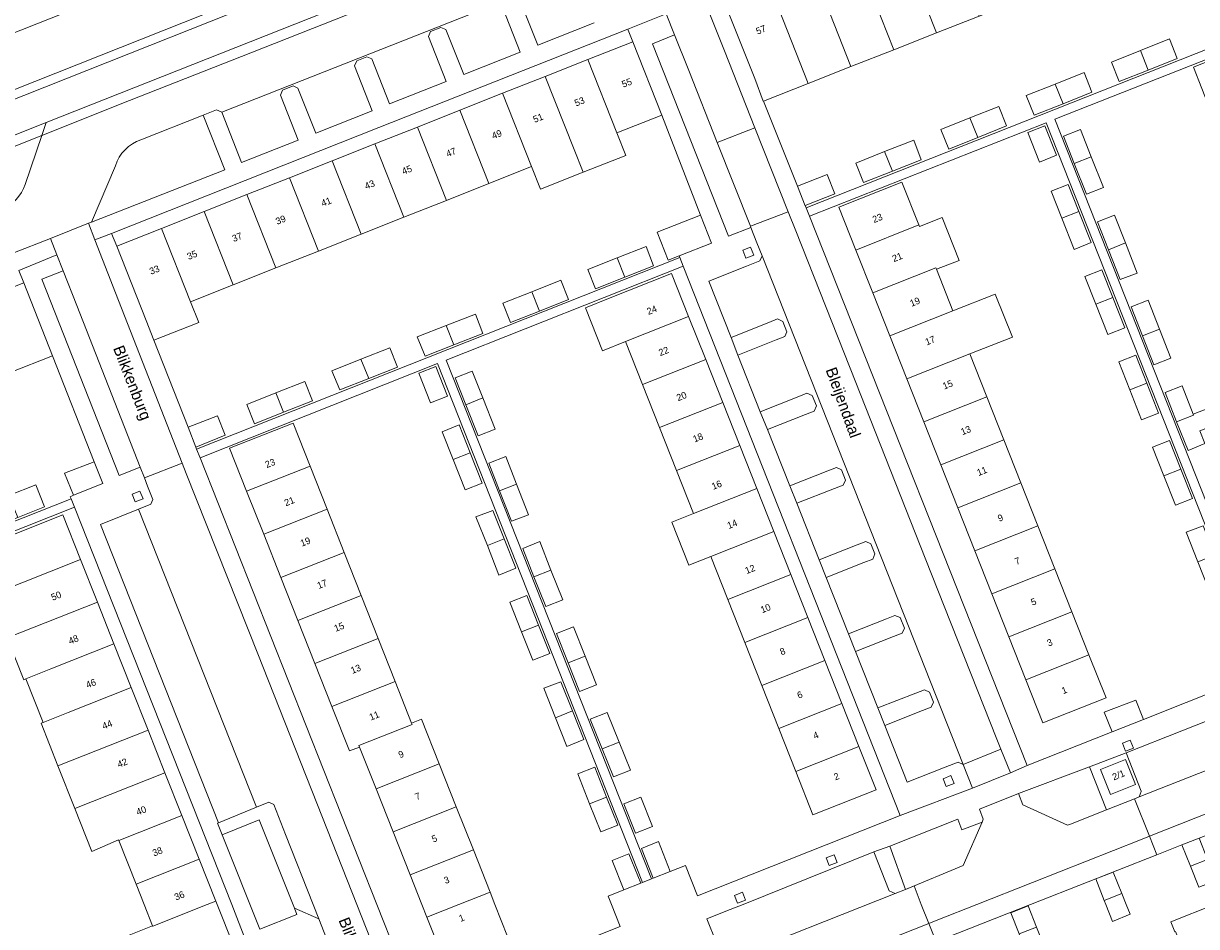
# Model space of a CAD drawing. Header units: metres. Extents: x 151448 to 154749, y 463108 to 465296.
# Tile 443 of 449: x 154552 to 154682, y 464998 to 465098. Entities that reach past the tile are written whole.
import ezdxf
from ezdxf.enums import TextEntityAlignment as Align

# ---------------------------------------------------------------- set-up
doc = ezdxf.new("R2010")
doc.units = ezdxf.units.M
for name, color, linetype, lineweight in [('B-PV-GK-BESCHOEIING-G', 253, 'Continuous', 9), ('B-PV-GR-BEPLANTING_CULTUUR_BODEMBEDEKKER-GV', 253, 'Continuous', 9), ('B-PV-GR-GROENVOORZIENING-GV', 253, 'Continuous', 9), ('B-PV-OG-BEBOUWING-GV', 1, 'Continuous', 9), ('B-PV-OG-BEBOUWING-T18', 2, 'Continuous', 9), ('B-PV-OG-TERREIN_BEGROEID-GV', 253, 'Continuous', 9), ('B-PV-OG-TERREIN_ERF-GV', 253, 'Continuous', 9), ('B-PV-OG-TERREIN_OEVER-GV', 253, 'Continuous', 9), ('B-PV-OG-TOPOGRAFIE-T18', 2, 'Continuous', 9), ('B-PV-OG-WATER_SLOOT-GV', 253, 'Continuous', 9), ('B-PV-VH-GESLOTENVERHARDING_ASFALT-GV', 253, 'Continuous', 9), ('B-PV-VH-OPENVERHARDING_BETONSTRAATSTEEN-GV', 253, 'Continuous', 9), ('B-PV-VH-OPENVERHARDING_TEGEL-GV', 253, 'Continuous', 9)]:
    doc.layers.add(name, color=color, linetype=linetype, lineweight=lineweight)
doc.styles.add('Drong', font='txt', dxfattribs={"height": 1.8})

msp = doc.modelspace()

# ---------------------------------------------------------------- linework, layer by layer
at = {"layer": 'B-PV-GK-BESCHOEIING-G', "flags": 128}
for points in [[(154441.755, 465076.484), (154466.86, 465081.74), (154473.62, 465077.95), (154476.35, 465070.89), (154481.17, 465068.7), (154481.38, 465069.399), (154620.34, 465124.41), (154638.89, 465132.04), (154643.77, 465134.75), (154651.51, 465137.02)], [(154610.001, 465112.99), (154470.82, 465057.736)]]:
    msp.add_lwpolyline(points, dxfattribs=at)
at = {"layer": 'B-PV-GR-BEPLANTING_CULTUUR_BODEMBEDEKKER-GV', "flags": 128}
for points in [[(154632.781, 465075.41), (154629.096, 465084.715), (154625.93, 465092.709), (154624.349, 465096.676), (154621.91, 465095.7), (154630.35, 465074.29), (154632.835, 465075.275)], [(154564.944, 465048.638), (154557.89, 465066.6), (154556.378, 465070.453), (154554, 465069.519), (154562.62, 465047.71)], [(154635.633, 465062.759), (154636.61, 465063.149), (154636.85, 465063.68), (154636.39, 465064.829), (154635.8, 465065.1), (154634.85, 465064.717), (154630.64, 465063.019), (154631.4, 465061.07)], [(154638.913, 465054.484), (154639.87, 465054.86), (154640.12, 465055.44), (154639.66, 465056.589), (154639.06, 465056.839), (154638.153, 465056.478), (154633.88, 465054.779), (154634.68, 465052.82)], [(154642.15, 465046.254), (154643.11, 465046.63), (154643.36, 465047.18), (154642.92, 465048.329), (154642.35, 465048.589), (154641.382, 465048.209), (154637.16, 465046.55), (154637.95, 465044.61)], [(154645.402, 465038.025), (154646.38, 465038.41), (154646.61, 465038.98), (154646.18, 465040.11), (154645.61, 465040.35), (154644.643, 465039.97), (154640.42, 465038.31), (154641.2, 465036.37)], [(154648.695, 465029.791), (154649.64, 465030.16), (154649.91, 465030.73), (154649.43, 465031.89), (154648.86, 465032.12), (154647.911, 465031.746), (154643.68, 465030.08), (154644.47, 465028.14)], [(154651.932, 465021.551), (154652.9, 465021.93), (154653.15, 465022.5), (154652.71, 465023.62), (154652.14, 465023.86), (154651.167, 465023.485), (154646.95, 465021.86), (154647.72, 465019.9)], [(154672.384, 465010.534), (154670.48, 465015.29), (154662.598, 465012.338), (154663.08, 465011.07), (154668.02, 465008.81), (154668.36, 465008.94)], [(154658.542, 465009.166), (154656.307, 465008.285), (154655.843, 465009.477), (154648.298, 465006.505), (154650.018, 465001.683), (154656.44, 465004.331)]]:
    msp.add_lwpolyline(points, close=True, dxfattribs=at)
for points in [[(154559.52, 465075.86), (154574.35, 465081.66), (154571.95, 465087.75), (154565.031, 465085.009)], [(154562.193, 465082.13), (154559.52, 465075.86)]]:
    msp.add_lwpolyline(points, dxfattribs=at)
at = {"layer": 'B-PV-GR-BEPLANTING_CULTUUR_BODEMBEDEKKER-GV'}
msp.add_lwpolyline([(154565.031, 465085.009, 0.2405097), (154562.193, 465082.13)], format="xyb", dxfattribs=at)
at = {"layer": 'B-PV-GR-GROENVOORZIENING-GV', "flags": 128}
for points in [[(154631.935, 465072.727), (154632.262, 465071.865), (154633.152, 465072.204), (154632.805, 465073.062)], [(154564.058, 465045.622), (154564.385, 465044.76), (154565.275, 465045.099), (154564.928, 465045.957)], [(154674.141, 465017.921), (154674.468, 465017.059), (154675.358, 465017.398), (154675.011, 465018.256)], [(154654.211, 465013.991), (154654.538, 465013.129), (154655.428, 465013.468), (154655.081, 465014.326)], [(154582.092, 464999.576), (154578.181, 465009.398), (154574.067, 465007.76), (154578.25, 464997.257), (154582.363, 464998.895)], [(154641.216, 465005.196), (154641.543, 465004.334), (154642.433, 465004.673), (154642.086, 465005.531)], [(154631.029, 465001.021), (154631.357, 465000.16), (154632.247, 465000.498), (154631.899, 465001.357)]]:
    msp.add_lwpolyline(points, close=True, dxfattribs=at)
at = {"layer": 'B-PV-OG-BEBOUWING-GV', "flags": 128}
for points in [[(154658.203, 465098.768), (154653.975, 465109.467), (154649.232, 465107.59), (154653.46, 465096.896)], [(154649.232, 465107.59), (154644.489, 465105.712), (154648.713, 465095.024), (154653.46, 465096.896)], [(154639.747, 465103.834), (154643.967, 465093.151), (154648.713, 465095.024), (154644.489, 465105.712)], [(154639.747, 465103.834), (154635.003, 465101.956), (154639.22, 465091.278), (154643.967, 465093.151)], [(154635.003, 465101.956), (154630.03, 465099.987), (154633.261, 465091.836), (154634.209, 465089.301), (154634.26, 465089.321), (154639.22, 465091.278)], [(154686.604, 465089.395), (154693.632, 465092.171), (154691.74, 465096.95), (154684.72, 465094.16), (154682.032, 465093.097), (154683.916, 465088.332)], [(154614.728, 465093.938), (154617.949, 465085.796), (154622.925, 465087.767), (154619.711, 465095.911)], [(154677.021, 465092.772), (154680.24, 465094.05), (154679.39, 465096.23), (154676.154, 465094.943)], [(154677.021, 465092.772), (154676.154, 465094.943), (154672.93, 465093.66), (154673.79, 465091.49)], [(154614.728, 465093.938), (154609.988, 465092.061), (154613.211, 465083.919), (154614.206, 465081.405), (154618.945, 465083.282), (154617.949, 465085.796)], [(154605.239, 465090.181), (154608.462, 465082.038), (154609.457, 465079.525), (154614.206, 465081.405), (154613.211, 465083.919), (154609.988, 465092.061)], [(154667.538, 465089.024), (154670.76, 465090.3), (154669.9, 465092.48), (154666.677, 465091.204)], [(154603.724, 465080.161), (154608.462, 465082.038), (154605.239, 465090.181), (154600.5, 465088.305)], [(154667.538, 465089.024), (154666.677, 465091.204), (154663.46, 465089.93), (154664.32, 465087.75)], [(154595.76, 465086.428), (154598.984, 465078.283), (154603.724, 465080.161), (154600.5, 465088.305)], [(154657.184, 465087.443), (154658.057, 465085.275), (154661.25, 465086.55), (154660.41, 465088.73)], [(154598.984, 465078.283), (154595.76, 465086.428), (154591.02, 465084.551), (154594.246, 465076.406)], [(154657.184, 465087.443), (154653.97, 465086.16), (154654.84, 465083.99), (154658.057, 465085.275)], [(154664.93, 465082.54), (154666.82, 465083.29), (154665.52, 465086.579), (154663.63, 465085.829)], [(154647.708, 465083.702), (154648.574, 465081.526), (154651.77, 465082.79), (154650.94, 465084.98)], [(154668.797, 465082.362), (154670.685, 465083.108), (154669.48, 465086.16), (154667.59, 465085.41)], [(154586.28, 465082.675), (154589.506, 465074.528), (154594.246, 465076.406), (154591.02, 465084.551)], [(154647.708, 465083.702), (154644.49, 465082.43), (154645.35, 465080.25), (154648.574, 465081.526)], [(154589.506, 465074.528), (154586.28, 465082.675), (154581.54, 465080.798), (154584.768, 465072.651)], [(154670.685, 465083.108), (154668.797, 465082.362), (154670.14, 465078.97), (154672.03, 465079.7)], [(154638.887, 465077.693), (154642.17, 465078.99), (154641.31, 465081.17), (154638.023, 465079.863), (154638.88, 465077.69)], [(154584.768, 465072.651), (154581.54, 465080.798), (154576.801, 465078.922), (154580.028, 465070.774)], [(154644.491, 465072.763), (154651.51, 465075.543), (154649.62, 465080.32), (154642.6, 465077.54)], [(154669.288, 465077.056), (154668.11, 465080.04), (154666.22, 465079.29), (154667.397, 465076.307)], [(154576.801, 465078.922), (154572.062, 465077.045), (154575.29, 465068.897), (154580.028, 465070.774)], [(154575.29, 465068.897), (154572.062, 465077.045), (154567.322, 465075.168), (154570.551, 465067.019)], [(154627.231, 465076.621), (154622.431, 465074.728), (154623.646, 465071.645), (154624.86, 465072.124), (154628.447, 465073.538)], [(154651.51, 465075.543), (154644.491, 465072.763), (154646.382, 465067.985), (154653.402, 465070.765), (154653.462, 465070.614), (154655.982, 465071.604), (154654.091, 465076.388), (154651.574, 465075.382)], [(154667.397, 465076.307), (154668.77, 465072.829), (154670.66, 465073.579), (154669.288, 465077.056)], [(154674.483, 465073.543), (154673.26, 465076.649), (154671.37, 465075.91), (154672.597, 465072.798)], [(154562.343, 465073.197), (154565.617, 465064.933), (154566.484, 465062.744), (154571.464, 465064.715), (154570.551, 465067.019), (154567.322, 465075.168)], [(154672.597, 465072.798), (154673.91, 465069.47), (154675.8, 465070.2), (154674.483, 465073.543)], [(154617.959, 465071.881), (154614.73, 465070.61), (154615.57, 465068.459), (154618.809, 465069.733)], [(154617.959, 465071.881), (154618.809, 465069.733), (154622.03, 465071), (154621.18, 465073.149)], [(154653.462, 465070.614), (154653.402, 465070.765), (154646.382, 465067.985), (154648.272, 465063.208), (154655.293, 465065.988)], [(154671.184, 465066.754), (154673.071, 465067.501), (154671.86, 465070.56), (154669.97, 465069.829)], [(154609.324, 465065.977), (154612.55, 465067.25), (154611.7, 465069.399), (154608.477, 465068.125)], [(154618.904, 465062.588), (154625.923, 465065.368), (154624.03, 465070.149), (154617.01, 465067.37), (154614.439, 465066.352), (154616.333, 465061.57)], [(154547.285, 465067.261), (154550.501, 465059.127), (154555.213, 465060.99), (154552.007, 465069.13)], [(154609.324, 465065.977), (154608.477, 465068.125), (154605.25, 465066.85), (154606.11, 465064.709)], [(154655.293, 465065.988), (154648.272, 465063.208), (154650.163, 465058.43), (154657.184, 465061.21), (154661.907, 465063.08), (154660.012, 465067.857)], [(154671.184, 465066.754), (154672.52, 465063.37), (154674.41, 465064.12), (154673.071, 465067.501)], [(154678.262, 465063.975), (154677, 465067.18), (154675.11, 465066.44), (154676.376, 465063.23)], [(154599.835, 465062.228), (154603.05, 465063.49), (154602.21, 465065.64), (154598.97, 465064.366)], [(154620.796, 465057.809), (154627.816, 465060.588), (154625.923, 465065.368), (154618.904, 465062.588)], [(154599.835, 465062.228), (154598.97, 465064.366), (154595.75, 465063.1), (154596.63, 465060.97)], [(154676.376, 465063.23), (154677.65, 465060), (154679.54, 465060.73), (154678.262, 465063.975)], [(154590.37, 465058.481), (154593.57, 465059.75), (154592.72, 465061.899), (154589.486, 465060.615)], [(154589.486, 465060.615), (154586.27, 465059.339), (154587.14, 465057.2), (154590.37, 465058.481)], [(154627.816, 465060.588), (154620.796, 465057.809), (154622.69, 465053.028), (154629.71, 465055.807)], [(154659.075, 465056.433), (154657.184, 465061.21), (154650.163, 465058.43), (154652.054, 465053.653)], [(154674.964, 465057.2), (154676.854, 465057.949), (154675.62, 465061.07), (154673.73, 465060.32)], [(154599.13, 465056.51), (154597.83, 465059.8), (154595.94, 465059.07), (154597.24, 465055.76)], [(154601.155, 465055.563), (154603.042, 465056.31), (154601.86, 465059.31), (154599.97, 465058.56)], [(154580.035, 465056.869), (154580.885, 465054.723), (154584.11, 465056), (154583.26, 465058.149)], [(154674.964, 465057.2), (154676.28, 465053.87), (154678.17, 465054.62), (154676.854, 465057.949)], [(154680.172, 465053.669), (154682.061, 465054.415), (154682.016, 465054.528), (154680.77, 465057.67), (154678.88, 465056.92)], [(154580.035, 465056.869), (154576.81, 465055.589), (154577.67, 465053.45), (154580.885, 465054.723)], [(154603.042, 465056.31), (154601.155, 465055.563), (154602.52, 465052.11), (154604.41, 465052.839)], [(154660.966, 465051.656), (154659.075, 465056.433), (154652.054, 465053.653), (154653.945, 465048.875)], [(154629.71, 465055.807), (154622.69, 465053.028), (154624.583, 465048.248), (154631.603, 465051.027)], [(154682.016, 465054.528), (154682.061, 465054.415), (154680.172, 465053.669), (154681.44, 465050.48), (154683.32, 465051.24), (154682.751, 465052.675), (154683.597, 465052.982), (154684.651, 465052.685), (154686.57, 465053.468), (154685.642, 465055.908)], [(154570.289, 465053.049), (154571.12, 465050.86), (154574.41, 465052.18), (154573.55, 465054.32)], [(154576.785, 465045.944), (154583.832, 465048.723), (154581.94, 465053.51), (154574.89, 465050.73)], [(154599.74, 465049.463), (154601.629, 465050.208), (154600.4, 465053.31), (154598.52, 465052.55)], [(154631.603, 465051.027), (154624.583, 465048.248), (154626.476, 465043.467), (154633.496, 465046.246)], [(154655.836, 465044.098), (154662.857, 465046.878), (154660.966, 465051.656), (154653.945, 465048.875)], [(154678.741, 465047.644), (154680.63, 465048.392), (154679.37, 465051.589), (154677.48, 465050.839)], [(154601.629, 465050.208), (154599.74, 465049.463), (154601.07, 465046.1), (154602.96, 465046.85)], [(154606.793, 465046.735), (154605.61, 465049.81), (154603.72, 465049.079), (154604.909, 465045.989)], [(154559.85, 465049.23), (154556.54, 465047.96), (154557.52, 465045.5), (154560.8, 465046.8)], [(154583.832, 465048.723), (154576.785, 465045.944), (154578.681, 465041.158), (154585.725, 465043.936)], [(154680.63, 465048.392), (154678.741, 465047.644), (154680.03, 465044.38), (154681.92, 465045.12)], [(154550.362, 465045.487), (154551.33, 465043.04), (154554.31, 465044.22), (154553.36, 465046.67)], [(154606.793, 465046.735), (154604.909, 465045.989), (154606.21, 465042.61), (154608.1, 465043.34)], [(154628.369, 465038.687), (154635.389, 465041.466), (154633.496, 465046.246), (154626.476, 465043.467), (154624.055, 465042.508), (154625.948, 465037.728)], [(154662.857, 465046.878), (154655.836, 465044.098), (154657.727, 465039.32), (154664.748, 465042.101)], [(154548.492, 465034.473), (154558.307, 465038.365), (154556.34, 465043.33), (154549.331, 465040.546), (154546.526, 465039.459)], [(154585.725, 465043.936), (154578.681, 465041.158), (154580.576, 465036.372), (154587.618, 465039.148)], [(154605.43, 465040.638), (154604.17, 465043.82), (154602.28, 465043.09), (154603.542, 465039.894)], [(154657.727, 465039.32), (154659.617, 465034.543), (154666.639, 465037.323), (154664.748, 465042.101)], [(154682.518, 465038.087), (154684.405, 465038.834), (154683.11, 465042.11), (154681.22, 465041.38)], [(154603.542, 465039.894), (154604.83, 465036.63), (154606.72, 465037.38), (154605.43, 465040.638)], [(154635.389, 465041.466), (154628.369, 465038.687), (154630.263, 465033.906), (154637.283, 465036.685)], [(154610.615, 465037.187), (154609.37, 465040.34), (154607.48, 465039.59), (154608.724, 465036.439)], [(154558.307, 465038.365), (154548.492, 465034.473), (154550.308, 465029.864), (154550.119, 465029.783), (154550.174, 465029.642), (154560.189, 465033.614)], [(154582.471, 465031.586), (154589.51, 465034.361), (154587.618, 465039.148), (154580.576, 465036.372)], [(154608.724, 465036.439), (154610.03, 465033.13), (154611.92, 465033.88), (154610.615, 465037.187)], [(154632.156, 465029.126), (154639.176, 465031.905), (154637.283, 465036.685), (154630.263, 465033.906)], [(154666.639, 465037.323), (154659.617, 465034.543), (154661.508, 465029.765), (154668.53, 465032.546)], [(154584.367, 465026.8), (154591.402, 465029.574), (154589.51, 465034.361), (154582.471, 465031.586)], [(154609.224, 465031.07), (154607.92, 465034.36), (154606.04, 465033.6), (154607.335, 465030.325)], [(154552.232, 465025.08), (154555.02, 465026.186), (154562.03, 465028.966), (154560.189, 465033.614), (154550.174, 465029.642), (154552.017, 465024.995)], [(154639.176, 465031.905), (154632.156, 465029.126), (154634.049, 465024.345), (154641.069, 465027.124)], [(154663.399, 465024.988), (154670.421, 465027.769), (154668.53, 465032.546), (154661.508, 465029.765)], [(154607.335, 465030.325), (154608.59, 465027.15), (154610.48, 465027.9), (154609.224, 465031.07)], [(154614.401, 465027.626), (154613.12, 465030.87), (154611.23, 465030.12), (154612.512, 465026.878)], [(154562.03, 465028.966), (154555.02, 465026.186), (154552.232, 465025.08), (154554.147, 465020.245), (154556.936, 465021.35), (154563.943, 465024.137)], [(154584.367, 465026.8), (154586.262, 465022.013), (154593.295, 465024.787), (154591.402, 465029.574)], [(154612.512, 465026.878), (154613.78, 465023.67), (154615.67, 465024.41), (154614.401, 465027.626)], [(154670.421, 465027.769), (154663.399, 465024.988), (154665.29, 465020.21), (154672.32, 465022.97)], [(154641.069, 465027.124), (154634.049, 465024.345), (154635.942, 465019.565), (154642.962, 465022.344)], [(154555.803, 465015.413), (154565.822, 465019.395), (154563.943, 465024.137), (154556.936, 465021.35), (154554.147, 465020.245), (154553.924, 465020.157)], [(154595.12, 465020.17), (154593.295, 465024.787), (154586.262, 465022.013), (154588.22, 465017.07), (154589.33, 465017.51), (154589.27, 465017.662), (154595.186, 465020.002)], [(154613.01, 465021.519), (154611.73, 465024.76), (154609.83, 465024.04), (154611.12, 465020.771)], [(154637.835, 465014.784), (154644.856, 465017.563), (154642.962, 465022.344), (154635.942, 465019.565)], [(154676.493, 465020.575), (154675.638, 465022.7), (154672.13, 465021.373), (154672.998, 465019.215)], [(154611.12, 465020.771), (154612.38, 465017.58), (154614.27, 465018.33), (154613.01, 465021.519)], [(154616.3, 465017.319), (154618.189, 465018.067), (154616.88, 465021.36), (154614.99, 465020.61)], [(154591.165, 465012.875), (154598.199, 465015.658), (154596.24, 465020.61), (154595.12, 465020.17), (154595.186, 465020.002), (154589.27, 465017.662), (154589.33, 465017.51)], [(154557.68, 465010.672), (154567.7, 465014.654), (154565.822, 465019.395), (154555.803, 465015.413)], [(154618.189, 465018.067), (154616.3, 465017.319), (154617.55, 465014.18), (154619.44, 465014.92)], [(154644.856, 465017.563), (154637.835, 465014.784), (154639.736, 465009.985), (154646.756, 465012.764)], [(154674.48, 465016.12), (154671.69, 465015.01), (154672.8, 465012.22), (154675.59, 465013.33)], [(154567.7, 465014.654), (154557.68, 465010.672), (154559.575, 465005.889), (154562.542, 465007.2), (154562.571, 465007.127), (154569.585, 465009.894)], [(154593.059, 465008.088), (154600.092, 465010.87), (154598.199, 465015.658), (154591.165, 465012.875)], [(154616.807, 465011.943), (154615.48, 465015.28), (154613.59, 465014.54), (154614.917, 465011.196)], [(154614.917, 465011.196), (154616.15, 465008.09), (154618.04, 465008.84), (154616.807, 465011.943)], [(154618.71, 465011.2), (154620.02, 465007.92), (154621.91, 465008.67), (154620.6, 465011.95)], [(154594.954, 465003.301), (154601.986, 465006.082), (154600.092, 465010.87), (154593.059, 465008.088)], [(154571.514, 465005.027), (154569.585, 465009.894), (154562.571, 465007.127), (154564.504, 465002.247)], [(154621.99, 465002.94), (154623.87, 465003.67), (154622.57, 465006.99), (154620.68, 465006.24)], [(154682.66, 465007.37), (154680.747, 465006.626), (154681.703, 465004.252), (154683.613, 465005.008)], [(154596.819, 464998.588), (154600.389, 465000), (154603.85, 465001.369), (154601.986, 465006.082), (154594.954, 465003.301), (154596.261, 465000)], [(154620.6, 465002.37), (154619.289, 465005.648), (154617.416, 465004.896), (154618.73, 465001.62)], [(154573.354, 465000.382), (154571.514, 465005.027), (154564.504, 465002.247), (154565.394, 465000), (154566.332, 464997.632), (154566.343, 464997.604), (154572.39, 465000)], [(154681.703, 465004.252), (154682.642, 465001.921), (154684.56, 465002.66), (154683.613, 465005.008)], [(154674.061, 465001.227), (154673.1, 465003.58), (154671.2, 465002.84), (154672.123, 465000.46)], [(154575.305, 464995.455), (154573.505, 465000), (154573.354, 465000.382), (154572.39, 465000), (154566.343, 464997.604), (154566.332, 464997.632), (154562.608, 464996.157), (154564.508, 464991.363), (154564.572, 464991.202), (154564.752, 464991.273)], [(154603.85, 465001.369), (154600.389, 465000), (154596.819, 464998.588), (154598.77, 464993.66), (154605.8, 464996.44), (154604.392, 465000)], [(154674.061, 465001.227), (154672.123, 465000.46), (154672.301, 465000), (154673.03, 464998.12), (154675, 464998.93), (154674.563, 465000)], [(154662.66, 464996.745), (154664.586, 464997.5), (154663.65, 464999.84), (154661.74, 464999.09)], [(154684.677, 465000.118), (154684.38, 465000), (154679.53, 464998.08), (154679.97, 464996.97), (154680.06, 464997.006), (154683.284, 464988.867), (154683.705, 464987.804), (154688.591, 464989.742), (154687.736, 464991.905), (154687.893, 464991.967), (154684.723, 465000)]]:
    msp.add_lwpolyline(points, close=True, dxfattribs=at)
at = {"layer": 'B-PV-OG-TERREIN_BEGROEID-GV', "flags": 128}
for points in [[(154665.304, 465131.925), (154630.196, 465117.103), (154624.22, 465114.58), (154611.369, 465109.485), (154554.505, 465086.939), (154554.01, 465085.48), (154563.75, 465089.37), (154577.24, 465094.69), (154586.723, 465098.433)], [(154552.171, 465080.06), (154554.01, 465085.48), (154544.04, 465081.51), (154546.07, 465076.399), (154546.66, 465076.16), (154547.84, 465076.63), (154549.008, 465077.08), (154549.501, 465077.27)]]:
    msp.add_lwpolyline(points, dxfattribs=at)
msp.add_lwpolyline([(154543.601, 465082.616), (154544.04, 465081.51), (154554.01, 465085.48), (154554.505, 465086.939)], close=True, dxfattribs=at)
at = {"layer": 'B-PV-OG-TERREIN_BEGROEID-GV'}
msp.add_lwpolyline([(154549.501, 465077.27, 0.2252706), (154552.171, 465080.06)], format="xyb", dxfattribs=at)
at = {"layer": 'B-PV-OG-TERREIN_ERF-GV', "flags": 128}
for points in [[(154685.663, 465112.573), (154680.919, 465110.696), (154680.871, 465110.677), (154681.912, 465108.205), (154677.073, 465106.34), (154676.139, 465108.805), (154671.431, 465106.941), (154666.687, 465105.064), (154661.941, 465103.186), (154662.968, 465100.648), (154658.203, 465098.768), (154653.46, 465096.896), (154648.713, 465095.024), (154643.967, 465093.151), (154639.22, 465091.278), (154634.26, 465089.321), (154638.023, 465079.863), (154641.31, 465081.17), (154642.17, 465078.99), (154638.887, 465077.693), (154638.979, 465077.463), (154692.655, 465098.68)], [(154683.916, 465088.332), (154682.032, 465093.097), (154684.72, 465094.16)], [(154547.285, 465067.261), (154552.007, 465069.13), (154551.47, 465070.499)], [(154508.48, 465025.78), (154557.26, 465045.11), (154557.267, 465045.113), (154557.181, 465045.33), (154557.52, 465045.5), (154556.54, 465047.96), (154559.85, 465049.23), (154555.213, 465060.99), (154550.501, 465059.127)], [(154598.77, 464993.66), (154596.819, 464998.588), (154596.261, 465000), (154594.954, 465003.301), (154593.059, 465008.088), (154591.165, 465012.875), (154589.33, 465017.51), (154588.22, 465017.07), (154586.262, 465022.013), (154584.367, 465026.8), (154582.471, 465031.586), (154580.576, 465036.372), (154578.681, 465041.158), (154576.785, 465045.944), (154574.89, 465050.73), (154581.94, 465053.51), (154583.832, 465048.723), (154585.725, 465043.936), (154587.618, 465039.148), (154589.51, 465034.361), (154591.402, 465029.574), (154593.295, 465024.787), (154595.12, 465020.17), (154596.24, 465020.61), (154598.199, 465015.658), (154600.092, 465010.87), (154601.986, 465006.082), (154603.85, 465001.369), (154604.392, 465000), (154605.8, 464996.44)], [(154549.331, 465040.546), (154556.34, 465043.33), (154558.307, 465038.365), (154560.189, 465033.614), (154562.03, 465028.966), (154563.943, 465024.137), (154565.822, 465019.395), (154567.7, 465014.654), (154569.585, 465009.894), (154571.514, 465005.027), (154573.354, 465000.382), (154573.505, 465000), (154575.305, 464995.455), (154576.7, 464995.965), (154575.134, 465000), (154557.629, 465044.174), (154533.27, 465034.51)], [(154546.893, 465000), (154552.2, 464986.56), (154552.54, 464986.423), (154551.24, 464989.72), (154553.13, 464990.46), (154554.361, 464987.346), (154554.429, 464987.172), (154564.572, 464991.202), (154564.508, 464991.363), (154562.608, 464996.157), (154566.332, 464997.632), (154565.394, 465000), (154564.504, 465002.247), (154562.571, 465007.127), (154562.542, 465007.2), (154559.575, 465005.889), (154557.68, 465010.672), (154555.803, 465015.413), (154553.924, 465020.157), (154554.147, 465020.245), (154552.232, 465025.08), (154552.017, 465024.995), (154550.174, 465029.642)], [(154679.97, 464996.97), (154679.53, 464998.08), (154684.38, 465000), (154684.677, 465000.118), (154689.475, 465002.017), (154694.274, 465003.917), (154699.072, 465005.816), (154703.869, 465007.715), (154708.1, 465009.39), (154707.65, 465010.5), (154712.608, 465012.461), (154717.35, 465014.338), (154722.092, 465016.214), (154726.835, 465018.09), (154731.577, 465019.966), (154736.32, 465021.842), (154741.062, 465023.718), (154746.02, 465025.68), (154746.161, 465025.324)], [(154682.642, 465001.921), (154681.703, 465004.252), (154680.747, 465006.626), (154677.964, 465005.529), (154664.951, 465000.403), (154663.929, 465000), (154654.431, 464996.243)]]:
    msp.add_lwpolyline(points, dxfattribs=at)
for points in [[(154572.062, 465077.045), (154576.801, 465078.922), (154581.54, 465080.798), (154586.28, 465082.675), (154591.02, 465084.551), (154595.76, 465086.428), (154600.5, 465088.305), (154605.239, 465090.181), (154609.988, 465092.061), (154614.728, 465093.938), (154619.711, 465095.911), (154619.2, 465097.22), (154619.154, 465097.33), (154591.465, 465086.37), (154561.755, 465074.6), (154561.758, 465074.592), (154562.343, 465073.197), (154567.322, 465075.168)], [(154717.141, 465036.681), (154715.827, 465040.007), (154693.035, 465097.722), (154666.615, 465087.29), (154689.43, 465029.67), (154689.63, 465029.72), (154688.33, 465033.01), (154690.22, 465033.76), (154691.513, 465030.497), (154693.22, 465031.18), (154693.267, 465031.06), (154694.57, 465027.73), (154717.145, 465036.67)], [(154676.154, 465094.943), (154679.39, 465096.23), (154680.24, 465094.05), (154677.021, 465092.772), (154673.79, 465091.49), (154672.93, 465093.66)], [(154666.677, 465091.204), (154669.9, 465092.48), (154670.76, 465090.3), (154667.538, 465089.024), (154664.32, 465087.75), (154663.46, 465089.93)], [(154570.551, 465067.019), (154571.464, 465064.715), (154566.484, 465062.744), (154570.289, 465053.049), (154573.55, 465054.32), (154574.41, 465052.18), (154571.12, 465050.86), (154571.224, 465050.607), (154624.934, 465071.916), (154624.941, 465071.919), (154624.86, 465072.124), (154623.646, 465071.645), (154622.431, 465074.728), (154627.231, 465076.621), (154622.925, 465087.767), (154617.949, 465085.796), (154618.945, 465083.282), (154614.206, 465081.405), (154609.457, 465079.525), (154608.462, 465082.038), (154603.724, 465080.161), (154598.984, 465078.283), (154594.246, 465076.406), (154589.506, 465074.528), (154584.768, 465072.651), (154580.028, 465070.774), (154575.29, 465068.897)], [(154658.057, 465085.275), (154654.84, 465083.99), (154653.97, 465086.16), (154657.184, 465087.443), (154660.41, 465088.73), (154661.25, 465086.55)], [(154639.36, 465076.51), (154663.56, 465015.47), (154672.998, 465019.215), (154672.13, 465021.373), (154675.638, 465022.7), (154676.493, 465020.575), (154685.96, 465024.36), (154684.621, 465027.745), (154686.32, 465028.45), (154685.1, 465031.76), (154686.93, 465032.46), (154688.24, 465029.16), (154688.47, 465029.29), (154665.67, 465086.915)], [(154664.93, 465082.54), (154663.63, 465085.829), (154665.52, 465086.579), (154666.82, 465083.29)], [(154648.574, 465081.526), (154645.35, 465080.25), (154644.49, 465082.43), (154647.708, 465083.702), (154650.94, 465084.98), (154651.77, 465082.79)], [(154668.797, 465082.362), (154667.59, 465085.41), (154669.48, 465086.16), (154670.685, 465083.108), (154672.03, 465079.7), (154670.14, 465078.97)], [(154659.075, 465056.433), (154660.966, 465051.656), (154662.857, 465046.878), (154664.748, 465042.101), (154666.639, 465037.323), (154668.53, 465032.546), (154670.421, 465027.769), (154672.32, 465022.97), (154665.29, 465020.21), (154663.399, 465024.988), (154661.508, 465029.765), (154659.617, 465034.543), (154657.727, 465039.32), (154655.836, 465044.098), (154653.945, 465048.875), (154652.054, 465053.653), (154650.163, 465058.43), (154648.272, 465063.208), (154646.382, 465067.985), (154644.491, 465072.763), (154642.6, 465077.54), (154649.62, 465080.32), (154651.51, 465075.543), (154651.574, 465075.382), (154654.091, 465076.388), (154655.982, 465071.604), (154653.462, 465070.614), (154655.293, 465065.988), (154660.012, 465067.857), (154661.907, 465063.08), (154657.184, 465061.21)], [(154667.397, 465076.307), (154666.22, 465079.29), (154668.11, 465080.04), (154669.288, 465077.056), (154670.66, 465073.579), (154668.77, 465072.829)], [(154674.483, 465073.543), (154675.8, 465070.2), (154673.91, 465069.47), (154672.597, 465072.798), (154671.37, 465075.91), (154673.26, 465076.649)], [(154618.809, 465069.733), (154615.57, 465068.459), (154614.73, 465070.61), (154617.959, 465071.881), (154621.18, 465073.149), (154622.03, 465071)], [(154625.312, 465070.971), (154598.948, 465060.505), (154621.784, 465002.855), (154621.99, 465002.94), (154620.68, 465006.24), (154622.57, 465006.99), (154623.87, 465003.67), (154625.566, 465004.342), (154626.92, 465000.96), (154649.451, 465009.879)], [(154673.071, 465067.501), (154674.41, 465064.12), (154672.52, 465063.37), (154671.184, 465066.754), (154669.97, 465069.829), (154671.86, 465070.56)], [(154608.477, 465068.125), (154611.7, 465069.399), (154612.55, 465067.25), (154609.324, 465065.977), (154606.11, 465064.709), (154605.25, 465066.85)], [(154626.476, 465043.467), (154624.583, 465048.248), (154622.69, 465053.028), (154620.796, 465057.809), (154618.904, 465062.588), (154616.333, 465061.57), (154614.439, 465066.352), (154617.01, 465067.37), (154624.03, 465070.149), (154625.923, 465065.368), (154627.816, 465060.588), (154629.71, 465055.807), (154631.603, 465051.027), (154633.496, 465046.246), (154635.389, 465041.466), (154637.283, 465036.685), (154639.176, 465031.905), (154641.069, 465027.124), (154642.962, 465022.344), (154644.856, 465017.563), (154646.756, 465012.764), (154639.736, 465009.985), (154637.835, 465014.784), (154635.942, 465019.565), (154634.049, 465024.345), (154632.156, 465029.126), (154630.263, 465033.906), (154628.369, 465038.687), (154625.948, 465037.728), (154624.055, 465042.508)], [(154676.376, 465063.23), (154675.11, 465066.44), (154677, 465067.18), (154678.262, 465063.975), (154679.54, 465060.73), (154677.65, 465060)], [(154598.97, 465064.366), (154602.21, 465065.64), (154603.05, 465063.49), (154599.835, 465062.228), (154596.63, 465060.97), (154595.75, 465063.1)], [(154589.486, 465060.615), (154592.72, 465061.899), (154593.57, 465059.75), (154590.37, 465058.481), (154587.14, 465057.2), (154586.27, 465059.339)], [(154620.788, 465002.447), (154598.001, 465060.138), (154571.621, 465049.668), (154591.262, 465000), (154595.765, 464988.605), (154618.3, 464997.56), (154617.333, 465000), (154616.96, 465000.94), (154618.73, 465001.62), (154617.416, 465004.896), (154619.289, 465005.648), (154620.6, 465002.37)], [(154674.964, 465057.2), (154673.73, 465060.32), (154675.62, 465061.07), (154676.854, 465057.949), (154678.17, 465054.62), (154676.28, 465053.87)], [(154599.13, 465056.51), (154597.24, 465055.76), (154595.94, 465059.07), (154597.83, 465059.8)], [(154603.042, 465056.31), (154604.41, 465052.839), (154602.52, 465052.11), (154601.155, 465055.563), (154599.97, 465058.56), (154601.86, 465059.31)], [(154580.035, 465056.869), (154583.26, 465058.149), (154584.11, 465056), (154580.885, 465054.723), (154577.67, 465053.45), (154576.81, 465055.589)], [(154680.172, 465053.669), (154678.88, 465056.92), (154680.77, 465057.67), (154682.016, 465054.528), (154685.642, 465055.908), (154686.57, 465053.468), (154684.651, 465052.685), (154683.597, 465052.982), (154682.751, 465052.675), (154683.32, 465051.24), (154681.44, 465050.48)], [(154601.629, 465050.208), (154602.96, 465046.85), (154601.07, 465046.1), (154599.74, 465049.463), (154598.52, 465052.55), (154600.4, 465053.31)], [(154680.63, 465048.392), (154681.92, 465045.12), (154680.03, 465044.38), (154678.741, 465047.644), (154677.48, 465050.839), (154679.37, 465051.589)], [(154606.793, 465046.735), (154608.1, 465043.34), (154606.21, 465042.61), (154604.909, 465045.989), (154603.72, 465049.079), (154605.61, 465049.81)], [(154550.362, 465045.487), (154553.36, 465046.67), (154554.31, 465044.22), (154551.33, 465043.04), (154547.87, 465041.67), (154546.9, 465044.12)], [(154603.542, 465039.894), (154602.28, 465043.09), (154604.17, 465043.82), (154605.43, 465040.638), (154606.72, 465037.38), (154604.83, 465036.63)], [(154682.518, 465038.087), (154681.22, 465041.38), (154683.11, 465042.11), (154684.405, 465038.834), (154685.66, 465035.66), (154683.77, 465034.91)], [(154608.724, 465036.439), (154607.48, 465039.59), (154609.37, 465040.34), (154610.615, 465037.187), (154611.92, 465033.88), (154610.03, 465033.13)], [(154609.224, 465031.07), (154610.48, 465027.9), (154608.59, 465027.15), (154607.335, 465030.325), (154606.04, 465033.6), (154607.92, 465034.36)], [(154614.401, 465027.626), (154615.67, 465024.41), (154613.78, 465023.67), (154612.512, 465026.878), (154611.23, 465030.12), (154613.12, 465030.87)], [(154613.01, 465021.519), (154614.27, 465018.33), (154612.38, 465017.58), (154611.12, 465020.771), (154609.83, 465024.04), (154611.73, 465024.76)], [(154618.189, 465018.067), (154619.44, 465014.92), (154617.55, 465014.18), (154616.3, 465017.319), (154614.99, 465020.61), (154616.88, 465021.36)], [(154616.807, 465011.943), (154618.04, 465008.84), (154616.15, 465008.09), (154614.917, 465011.196), (154613.59, 465014.54), (154615.48, 465015.28)], [(154618.71, 465011.2), (154620.6, 465011.95), (154621.91, 465008.67), (154620.02, 465007.92)], [(154674.061, 465001.227), (154674.563, 465000), (154675, 464998.93), (154673.03, 464998.12), (154672.301, 465000), (154672.123, 465000.46), (154671.2, 465002.84), (154673.1, 465003.58)], [(154664.586, 464997.5), (154665.53, 464995.14), (154663.58, 464994.4), (154662.66, 464996.745), (154661.74, 464999.09), (154663.65, 464999.84)]]:
    msp.add_lwpolyline(points, close=True, dxfattribs=at)
at = {"layer": 'B-PV-OG-TERREIN_OEVER-GV', "flags": 128}
for points in [[(154492.6, 465091.261), (154486.403, 465089.837), (154480.19, 465088.48), (154440.97, 465080.79), (154440.878, 465080.772), (154441.755, 465076.484), (154466.86, 465081.74), (154473.62, 465077.95), (154476.35, 465070.89), (154481.17, 465068.7), (154481.38, 465069.399), (154620.34, 465124.41), (154638.89, 465132.04), (154643.77, 465134.75), (154651.51, 465137.02)], [(154554.505, 465086.939), (154611.369, 465109.485), (154610.001, 465112.99), (154470.82, 465057.736), (154469.992, 465057.407), (154469.826, 465057.341), (154469.04, 465057.029), (154466.564, 465056.682), (154466.51, 465056.55), (154464.407, 465051.405), (154460.19, 465041.091), (154460.029, 465040.697), (154464.27, 465043.14), (154466.36, 465046.18), (154467.993, 465051.129)], [(154471.531, 465054.039), (154491.946, 465062.135), (154543.601, 465082.616), (154554.505, 465086.939)]]:
    msp.add_lwpolyline(points, dxfattribs=at)
at = {"layer": 'B-PV-OG-WATER_SLOOT-GV', "flags": 128}
for points in [[(154468.783, 465058.002), (154609.632, 465113.919), (154628.466, 465121.396), (154656.23, 465132.417), (154658.929, 465133.651), (154661.587, 465134.972), (154666.779, 465137.859), (154669.287, 465139.421), (154670.517, 465140.241), (154671.729, 465141.086), (154673.56, 465142.497), (154674.432, 465143.238), (154675.289, 465143.996), (154676.131, 465144.771), (154676.957, 465145.563), (154677.767, 465146.371), (154681.614, 465150.666)], [(154681.614, 465150.666), (154677.767, 465146.371), (154676.957, 465145.563), (154676.131, 465144.771), (154675.289, 465143.996), (154674.432, 465143.238), (154673.56, 465142.497), (154671.729, 465141.086), (154670.517, 465140.241), (154669.287, 465139.421), (154666.779, 465137.859), (154661.587, 465134.972), (154658.929, 465133.651), (154656.23, 465132.417), (154628.466, 465121.396), (154609.632, 465113.919), (154468.783, 465058.002)], [(154651.51, 465137.02), (154643.77, 465134.75), (154638.89, 465132.04), (154620.34, 465124.41), (154481.38, 465069.399)], [(154470.82, 465057.736), (154610.001, 465112.99)]]:
    msp.add_lwpolyline(points, dxfattribs=at)
at = {"layer": 'B-PV-VH-GESLOTENVERHARDING_ASFALT-GV', "flags": 128}
for points in [[(154683.37, 465130.21), (154689.713, 465127.377), (154692.322, 465128.4), (154692.319, 465128.406), (154689.221, 465136.002), (154685.585, 465137.525), (154675.84, 465133.68), (154666.07, 465129.82), (154646.08, 465121.91), (154627.93, 465114.74), (154624.655, 465113.42), (154609.81, 465107.57), (154593.53, 465101.12), (154586.723, 465098.433), (154577.24, 465094.69), (154563.75, 465089.37), (154554.01, 465085.48), (154552.171, 465080.06)], [(154565.031, 465085.009), (154571.95, 465087.75), (154573.447, 465088.343), (154574.02, 465088.089), (154613.22, 465103.59), (154613.443, 465104.147), (154616.104, 465105.19), (154628.784, 465110.21), (154630.99, 465111.08), (154632.399, 465111.65), (154632.96, 465111.39), (154672.17, 465126.92), (154672.409, 465127.494), (154673.902, 465128.085), (154677.44, 465129.48), (154679.521, 465130.309)], [(154549.501, 465077.27), (154549.008, 465077.08), (154550.8, 465072.4), (154554.964, 465074.052), (154559.19, 465075.729), (154559.52, 465075.86), (154562.193, 465082.13)]]:
    msp.add_lwpolyline(points, dxfattribs=at)
at = {"layer": 'B-PV-VH-GESLOTENVERHARDING_ASFALT-GV'}
for points in [[(154562.193, 465082.13, -0.2405097), (154565.031, 465085.009)], [(154552.171, 465080.06, -0.2252706), (154549.501, 465077.27)]]:
    msp.add_lwpolyline(points, format="xyb", dxfattribs=at)
at = {"layer": 'B-PV-VH-OPENVERHARDING_BETONSTRAATSTEEN-GV', "flags": 128}
for points in [[(154633.293, 465086.355), (154629.92, 465094.899), (154627.621, 465100.668), (154626.898, 465102.482), (154626.21, 465104.21), (154627.72, 465107.73), (154628.784, 465110.21), (154616.104, 465105.19), (154617.308, 465104.655), (154622, 465102.57), (154622.687, 465100.846), (154623.416, 465099.019), (154624.349, 465096.676), (154625.93, 465092.709), (154629.096, 465084.715)], [(154636.986, 465077.002), (154633.293, 465086.355), (154629.096, 465084.715), (154632.781, 465075.41)], [(154660.634, 465017.266), (154660.18, 465018.4), (154652.22, 465038.5), (154644.51, 465058.019), (154637.82, 465074.89), (154636.986, 465077.002), (154632.781, 465075.41), (154632.835, 465075.275), (154633.51, 465073.57), (154634.08, 465072.11), (154656.432, 465015.575)], [(154564.944, 465048.638), (154565.416, 465047.438), (154569.625, 465049.048), (154562.22, 465067.99), (154559.91, 465073.89), (154559.19, 465075.729), (154554.964, 465074.052), (154555.68, 465072.23), (154556.378, 465070.453), (154557.89, 465066.6)], [(154638.153, 465056.478), (154639.06, 465056.839), (154639.66, 465056.589), (154640.12, 465055.44), (154639.87, 465054.86), (154638.913, 465054.484), (154634.68, 465052.82), (154637.16, 465046.55), (154641.382, 465048.209), (154642.35, 465048.589), (154642.92, 465048.329), (154643.36, 465047.18), (154643.11, 465046.63), (154642.15, 465046.254), (154637.95, 465044.61), (154640.42, 465038.31), (154644.643, 465039.97), (154645.61, 465040.35), (154646.18, 465040.11), (154646.61, 465038.98), (154646.38, 465038.41), (154645.402, 465038.025), (154641.2, 465036.37), (154643.68, 465030.08), (154647.911, 465031.746), (154648.86, 465032.12), (154649.43, 465031.89), (154649.91, 465030.73), (154649.64, 465030.16), (154648.695, 465029.791), (154644.47, 465028.14), (154646.95, 465021.86), (154651.167, 465023.485), (154652.14, 465023.86), (154652.71, 465023.62), (154653.15, 465022.5), (154652.9, 465021.93), (154651.932, 465021.551), (154647.72, 465019.9), (154650.2, 465013.62), (154654.439, 465015.277), (154655.88, 465015.84), (154656.432, 465015.575), (154634.08, 465072.11), (154633.83, 465071.56), (154632.363, 465070.979), (154628.15, 465069.31), (154630.64, 465063.019), (154634.85, 465064.717), (154635.8, 465065.1), (154636.39, 465064.829), (154636.85, 465063.68), (154636.61, 465063.149), (154635.633, 465062.759), (154631.4, 465061.07), (154633.88, 465054.779)], [(154569.625, 465049.048), (154565.416, 465047.438), (154565.78, 465046.51), (154566.36, 465045.04), (154566.13, 465044.49), (154564.775, 465043.95), (154577.878, 465010.814), (154579.25, 465011.38), (154579.81, 465011.12), (154581.11, 465007.8), (154584.186, 465000), (154584.819, 464998.393), (154586.004, 464995.382), (154588.792, 464988.301), (154594.136, 464974.79), (154599.185, 464976.784), (154596.399, 464983.842), (154595.21, 464984.36), (154594.791, 464985.449), (154589.046, 465000), (154585.23, 465009.66), (154578.02, 465027.86), (154570.07, 465047.91)], [(154573.67, 465009.08), (154577.878, 465010.814), (154564.775, 465043.95), (154560.54, 465042.26), (154573.668, 465009.085)], [(154675.47, 465011.756), (154677.137, 465007.595), (154743.935, 465034.02), (154744.132, 465034.496), (154744.44, 465035.24), (154743.16, 465038.498), (154732.713, 465034.392), (154724.44, 465031.14), (154722.75, 465030.47), (154697.06, 465020.32), (154690.2, 465017.56), (154689.18, 465017.17), (154676.01, 465011.97)], [(154682.66, 465007.37), (154690.27, 465010.35), (154692.16, 465011.12), (154692.166, 465011.105), (154699.76, 465014.13), (154709.33, 465017.94), (154718.87, 465021.67), (154720.76, 465022.42), (154728.36, 465025.44), (154737.83, 465029.18), (154739.72, 465029.93), (154745.067, 465032.134), (154744.132, 465034.496), (154743.935, 465034.02), (154677.137, 465007.595), (154677.964, 465005.529), (154680.747, 465006.626)], [(154674.554, 465016.853), (154676.214, 465012.617), (154676.24, 465012.55), (154676.01, 465011.97), (154689.18, 465017.17), (154688.63, 465017.42), (154688.603, 465017.489), (154687.98, 465019.076), (154686.93, 465021.75)], [(154659.584, 465013.782), (154661.683, 465014.623), (154661.69, 465014.626), (154660.634, 465017.266), (154656.432, 465015.575), (154657.47, 465012.935)], [(154676.214, 465012.617), (154674.554, 465016.853), (154670.48, 465015.29), (154672.384, 465010.534), (154675.47, 465011.756), (154676.01, 465011.97), (154676.24, 465012.55)], [(154674.48, 465016.12), (154675.59, 465013.33), (154672.8, 465012.22), (154671.69, 465015.01)], [(154652.621, 464997.897), (154653.616, 464998.288), (154657.942, 465000), (154664.132, 465002.45), (154676.14, 465007.2), (154677.137, 465007.595), (154675.47, 465011.756), (154672.384, 465010.534), (154668.36, 465008.94), (154668.02, 465008.81), (154663.08, 465011.07), (154662.598, 465012.338), (154658.24, 465010.6), (154658.68, 465009.483), (154658.542, 465009.166), (154656.44, 465004.331), (154650.018, 465001.683), (154650.976, 465002.06), (154651.787, 465000)], [(154577.878, 465010.814), (154573.67, 465009.08), (154573.56, 465009.035), (154574.067, 465007.76), (154578.181, 465009.398), (154582.092, 464999.576), (154584.819, 464998.393), (154584.186, 465000), (154581.11, 465007.8), (154579.81, 465011.12), (154579.25, 465011.38)], [(154664.132, 465002.45), (154657.942, 465000), (154653.616, 464998.288), (154652.621, 464997.897), (154653.434, 464995.848), (154654.431, 464996.243), (154663.929, 465000), (154664.951, 465000.403), (154677.964, 465005.529), (154677.137, 465007.595), (154676.14, 465007.2)], [(154627.96, 464998.41), (154629.014, 464995.731), (154629.622, 464994.187), (154629.631, 464994.164), (154629.66, 464994.09), (154629.41, 464993.53), (154648.89, 465001.24), (154648.212, 465001.536), (154646.524, 465005.846), (154631.982, 465000), (154630.07, 464999.245)], [(154648.298, 465006.505), (154646.524, 465005.846), (154648.212, 465001.536), (154648.89, 465001.24), (154650.018, 465001.683)], [(154599.185, 464976.784), (154652.621, 464997.897), (154651.787, 465000), (154650.976, 465002.06), (154650.018, 465001.683), (154648.89, 465001.24), (154629.41, 464993.53), (154621.55, 464990.42), (154602.05, 464982.7), (154600.56, 464982.03), (154596.399, 464983.842)], [(154599.185, 464976.784), (154598.09, 464973.956), (154653.434, 464995.848), (154652.621, 464997.897)]]:
    msp.add_lwpolyline(points, close=True, dxfattribs=at)
for points in [[(154613.22, 465103.59), (154574.02, 465088.089), (154576.22, 465082.5), (154582.51, 465084.97), (154580.55, 465089.98), (154580.78, 465090.529), (154581.95, 465091), (154582.48, 465090.75), (154584.47, 465085.75), (154590.73, 465088.24), (154588.77, 465093.23), (154589.02, 465093.81), (154590.15, 465094.25), (154590.7, 465094), (154592.67, 465089.019), (154598.95, 465091.49), (154596.99, 465096.49), (154597.23, 465097.05), (154598.38, 465097.51), (154598.94, 465097.26), (154600.94, 465092.29), (154607.2, 465094.76), (154605.24, 465099.76)], [(154607.17, 465100.53), (154609.16, 465095.54), (154615.43, 465098.023)]]:
    msp.add_lwpolyline(points, dxfattribs=at)
at = {"layer": 'B-PV-VH-OPENVERHARDING_TEGEL-GV', "flags": 128}
for points in [[(154639.36, 465076.51), (154638.979, 465077.463), (154638.887, 465077.693), (154638.88, 465077.69), (154638.023, 465079.863), (154634.26, 465089.321), (154634.209, 465089.301), (154633.261, 465091.836), (154630.03, 465099.987), (154629.47, 465101.4), (154627.621, 465100.668), (154629.92, 465094.899), (154633.293, 465086.355), (154636.986, 465077.002), (154637.82, 465074.89), (154644.51, 465058.019), (154652.22, 465038.5), (154660.18, 465018.4), (154660.634, 465017.266), (154661.69, 465014.626), (154663.56, 465015.47)], [(154632.835, 465075.275), (154630.35, 465074.29), (154621.91, 465095.7), (154624.349, 465096.676), (154623.416, 465099.019), (154619.154, 465097.33), (154619.2, 465097.22), (154619.711, 465095.911), (154622.925, 465087.767), (154627.231, 465076.621), (154628.447, 465073.538), (154624.86, 465072.124), (154624.941, 465071.919), (154625.312, 465070.971), (154649.451, 465009.879), (154657.47, 465012.935), (154656.432, 465015.575), (154655.88, 465015.84), (154654.439, 465015.277), (154650.2, 465013.62), (154647.72, 465019.9), (154646.95, 465021.86), (154644.47, 465028.14), (154643.68, 465030.08), (154641.2, 465036.37), (154640.42, 465038.31), (154637.95, 465044.61), (154637.16, 465046.55), (154634.68, 465052.82), (154633.88, 465054.779), (154631.4, 465061.07), (154630.64, 465063.019), (154628.15, 465069.31), (154632.363, 465070.979), (154633.83, 465071.56), (154634.08, 465072.11), (154633.51, 465073.57)], [(154638.979, 465077.463), (154639.36, 465076.51), (154665.67, 465086.915), (154688.47, 465029.29), (154689.43, 465029.67), (154666.615, 465087.29), (154693.035, 465097.722), (154692.655, 465098.68)], [(154559.91, 465073.89), (154562.22, 465067.99), (154569.625, 465049.048), (154570.07, 465047.91), (154578.02, 465027.86), (154585.23, 465009.66), (154589.046, 465000), (154594.791, 464985.449), (154596.732, 464986.157), (154595.765, 464988.605), (154591.262, 465000), (154571.621, 465049.668), (154571.224, 465050.607), (154571.12, 465050.86), (154570.289, 465053.049), (154566.484, 465062.744), (154565.617, 465064.933), (154562.343, 465073.197), (154561.758, 465074.592)], [(154571.621, 465049.668), (154598.001, 465060.138), (154620.788, 465002.447), (154621.784, 465002.855), (154598.948, 465060.505), (154625.312, 465070.971), (154624.941, 465071.919), (154624.934, 465071.916), (154571.224, 465050.607)], [(154631.935, 465072.727), (154632.805, 465073.062), (154633.152, 465072.204), (154632.262, 465071.865)], [(154564.058, 465045.622), (154564.928, 465045.957), (154565.275, 465045.099), (154564.385, 465044.76)], [(154550.929, 464987.078), (154550.94, 464987.05), (154552.2, 464986.56), (154546.893, 465000), (154533.365, 465034.27), (154533.27, 465034.51), (154557.629, 465044.174), (154557.267, 465045.113), (154557.26, 465045.11), (154508.48, 465025.78), (154502.23, 465010.53), (154501.69, 465009.17), (154501.669, 465009.117), (154502.615, 465008.753), (154503.19, 465010.12), (154509.25, 465025), (154529.33, 465032.95), (154533.09, 465031.22), (154533.54, 465031.03), (154539.48, 465016.09), (154547.833, 464994.94), (154547.847, 464994.905)], [(154674.141, 465017.921), (154675.011, 465018.256), (154675.358, 465017.398), (154674.468, 465017.059)], [(154654.211, 465013.991), (154655.081, 465014.326), (154655.428, 465013.468), (154654.538, 465013.129)], [(154641.216, 465005.196), (154642.086, 465005.531), (154642.433, 465004.673), (154641.543, 465004.334)], [(154631.029, 465001.021), (154631.899, 465001.357), (154632.247, 465000.498), (154631.357, 465000.16)]]:
    msp.add_lwpolyline(points, close=True, dxfattribs=at)
for points in [[(154605.24, 465099.76), (154607.2, 465094.76), (154600.94, 465092.29), (154598.94, 465097.26), (154598.38, 465097.51), (154597.23, 465097.05), (154596.99, 465096.49), (154598.95, 465091.49), (154592.67, 465089.019), (154590.7, 465094), (154590.15, 465094.25), (154589.02, 465093.81), (154588.77, 465093.23), (154590.73, 465088.24), (154584.47, 465085.75), (154582.48, 465090.75), (154581.95, 465091), (154580.78, 465090.529), (154580.55, 465089.98), (154582.51, 465084.97), (154576.22, 465082.5), (154574.02, 465088.089), (154573.447, 465088.343), (154571.95, 465087.75), (154574.35, 465081.66), (154559.52, 465075.86), (154559.19, 465075.729), (154559.91, 465073.89), (154561.758, 465074.592), (154561.755, 465074.6), (154591.465, 465086.37), (154619.154, 465097.33), (154623.416, 465099.019)], [(154615.43, 465098.023), (154609.16, 465095.54), (154607.17, 465100.53)], [(154551.47, 465070.499), (154555.68, 465072.23), (154554.964, 465074.052), (154550.8, 465072.4)], [(154586.004, 464995.382), (154584.819, 464998.393), (154582.092, 464999.576), (154582.363, 464998.895), (154578.25, 464997.257), (154574.067, 465007.76), (154573.56, 465009.035), (154573.67, 465009.08), (154573.668, 465009.085), (154560.54, 465042.26), (154564.775, 465043.95), (154566.13, 465044.49), (154566.36, 465045.04), (154565.78, 465046.51), (154565.416, 465047.438), (154564.944, 465048.638), (154562.62, 465047.71), (154554, 465069.519), (154556.378, 465070.453), (154555.68, 465072.23), (154551.47, 465070.499), (154552.007, 465069.13), (154555.213, 465060.99), (154559.85, 465049.23), (154560.8, 465046.8), (154557.52, 465045.5), (154557.181, 465045.33), (154557.267, 465045.113), (154557.629, 465044.174), (154575.134, 465000), (154576.7, 464995.965)], [(154685.96, 465024.36), (154676.493, 465020.575), (154672.998, 465019.215), (154663.56, 465015.47), (154661.69, 465014.626), (154661.683, 465014.623), (154659.584, 465013.782), (154657.47, 465012.935), (154649.451, 465009.879), (154626.92, 465000.96), (154625.566, 465004.342), (154623.87, 465003.67), (154621.99, 465002.94), (154621.784, 465002.855), (154620.788, 465002.447), (154620.6, 465002.37), (154618.73, 465001.62), (154616.96, 465000.94), (154617.333, 465000), (154618.3, 464997.56), (154595.765, 464988.605)], [(154629.014, 464995.731), (154627.96, 464998.41), (154630.07, 464999.245), (154631.982, 465000), (154646.524, 465005.846), (154648.298, 465006.505), (154655.843, 465009.477), (154656.307, 465008.285), (154658.542, 465009.166), (154658.68, 465009.483), (154658.24, 465010.6), (154662.598, 465012.338), (154670.48, 465015.29), (154674.554, 465016.853), (154686.93, 465021.75)]]:
    msp.add_lwpolyline(points, dxfattribs=at)

# ---------------------------------------------------------------- texts
at = {"layer": 'B-PV-OG-BEBOUWING-T18', "style": 'Drong'}
for s, rotation, p in [('57', 21.6, (154633.962, 465097.242)), ('55', 21.6, (154619.043, 465091.344)), ('53', 21.6, (154613.788, 465089.263)), ('51', 21.6, (154609.185, 465087.441)), ('49', 21.6, (154604.587, 465085.621)), ('47', 21.6, (154599.517, 465083.614)), ('45', 21.6, (154594.598, 465081.665)), ('43', 21.6, (154590.458, 465080.027)), ('41', 21.6, (154585.63, 465078.116)), ('39', 21.6, (154580.566, 465076.11)), ('23', 21.6, (154646.906, 465076.308)), ('37', 21.6, (154575.73, 465074.195)), ('35', 21.6, (154570.718, 465072.21)), ('21', 21.6, (154649.108, 465071.968)), ('33', 21.6, (154566.533, 465070.554)), ('24', 21.6, (154621.818, 465066.093)), ('19', 21.6, (154651.075, 465066.996)), ('17', 21.6, (154652.773, 465062.704)), ('22', 21.6, (154623.146, 465061.518)), ('15', 21.6, (154654.718, 465057.79)), ('20', 21.6, (154625.132, 465056.502)), ('18', 21.6, (154626.951, 465051.91)), ('13', 21.6, (154656.727, 465052.714)), ('23', 21.6, (154579.396, 465049.064)), ('11', 21.6, (154658.522, 465048.181)), ('16', 21.6, (154629.034, 465046.65)), ('21', 21.6, (154581.531, 465044.825)), ('9', 21.6, (154660.577, 465042.989)), ('14', 21.6, (154630.761, 465042.29)), ('19', 21.6, (154583.312, 465040.328)), ('7', 21.6, (154662.476, 465038.19)), ('12', 21.6, (154632.744, 465037.283)), ('17', 21.6, (154585.175, 465035.622)), ('50', 21.6, (154555.609, 465034.315)), ('5', 21.6, (154664.269, 465033.657)), ('10', 21.6, (154634.47, 465032.923)), ('15', 21.6, (154587.062, 465030.857)), ('48', 21.6, (154557.534, 465029.456)), ('3', 21.6, (154666.064, 465029.124)), ('8', 21.6, (154636.362, 465028.146)), ('13', 21.6, (154588.913, 465026.183)), ('46', 21.6, (154559.468, 465024.572)), ('6', 21.6, (154638.277, 465023.312)), ('1', 21.6, (154667.68, 465023.826)), ('11', 21.6, (154590.968, 465020.995)), ('44', 21.6, (154561.281, 465019.998)), ('4', 21.6, (154640.058, 465018.815)), ('9', 21.6, (154593.949, 465016.709)), ('42', 21.6, (154562.964, 465015.75)), ('2', 21.6, (154642.351, 465014.246)), ('2/1', 21.7, (154673.7, 465014.41)), ('7', 21.6, (154595.799, 465012.035)), ('40', 21.6, (154565.065, 465010.444)), ('5', 21.6, (154597.661, 465007.329)), ('38', 21.6, (154566.871, 465005.886)), ('3', 21.6, (154599.011, 465002.727)), ('36', 21.6, (154569.305, 465000.987)), ('1', 21.6, (154600.681, 464998.507))]:
    msp.add_text(s, height=0.75, rotation=rotation, dxfattribs=at).set_placement(p, align=Align.MIDDLE)
at = {"layer": 'B-PV-OG-TOPOGRAFIE-T18', "style": 'Drong'}
for s, rotation, p in [('Blikkenburg', 291.3, (154563.943, 465057.947)), ('Bleijendaal', 289.9, (154642.963, 465055.761)), ('Blikkenburg', 291.4, (154589.01, 464994.368))]:
    msp.add_text(s, height=1.25, rotation=rotation, dxfattribs=at).set_placement(p, align=Align.MIDDLE)

doc.saveas('drawing.dxf')
